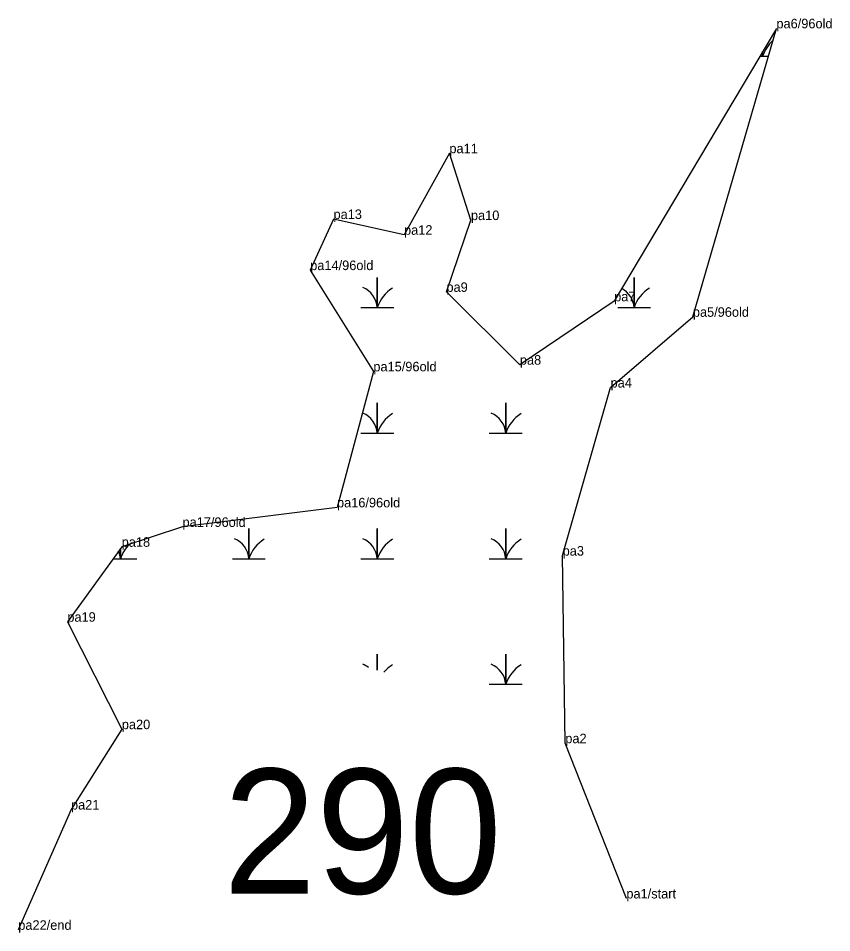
# Model space of a CAD drawing. Extents: x 2072529 to 2268796, y 436423 to 470397.
# Drawn here: x 2250300 to 2250725.9, y 437481.6 to 437960.7 of the extents above; entities that cross this region are included whole.
import ezdxf

# ---------------------------------------------------------------- set-up
doc = ezdxf.new("R2010")
doc.units = 0
for name, color, linetype in [('Default', 7, 'Continuous'), ('Exist Environmental Wetland Boundary', 7, 'Continuous'), ('Exist Environmental Wetland Boundary Cogo Comment', 7, 'Continuous'), ('Exist Environmental Wetland Boundary Cogo Point CELL', 7, 'Continuous'), ('Exist Hydro Swamp or Marsh', 7, 'Continuous')]:
    doc.layers.add(name, color=color, linetype=linetype)

msp = doc.modelspace()

# ---------------------------------------------------------------- linework, layer by layer
at = {"layer": 'Exist Environmental Wetland Boundary'}
msp.add_lwpolyline([(2250618.39, 437499.58), (2250586.42, 437580.9), (2250585.02, 437679.17), (2250610.14, 437767.23), (2250653.2, 437804.29), (2250696.96, 437955.41), (2250611.99, 437812.4), (2250562.62, 437779.2), (2250524.18, 437817.34), (2250537.01, 437854.96), (2250525.72, 437889.97), (2250501.97, 437847.27), (2250465.04, 437855.51), (2250452.83, 437828.76), (2250485.91, 437775.71), (2250466.87, 437704.45), (2250385.96, 437694.22), (2250354.12, 437683.81), (2250325.66, 437644.54), (2250354.19, 437588.25), (2250327.58, 437546.15), (2250299.98, 437483.14)], dxfattribs=at)
at = {"layer": 'Exist Environmental Wetland Boundary Cogo Point CELL'}
for p, q in [((2250696.96, 437955.41), (2250696.96, 437955.41)), ((2250525.72, 437889.97), (2250525.72, 437889.97)), ((2250465.04, 437855.51), (2250465.04, 437855.51)), ((2250537.01, 437854.96), (2250537.01, 437854.96)), ((2250501.97, 437847.27), (2250501.97, 437847.27)), ((2250452.83, 437828.76), (2250452.83, 437828.76)), ((2250524.18, 437817.34), (2250524.18, 437817.34)), ((2250611.99, 437812.4), (2250611.99, 437812.4)), ((2250653.2, 437804.29), (2250653.2, 437804.29)), ((2250562.62, 437779.2), (2250562.62, 437779.2)), ((2250485.91, 437775.71), (2250485.91, 437775.71)), ((2250610.14, 437767.23), (2250610.14, 437767.23)), ((2250466.87, 437704.45), (2250466.87, 437704.45)), ((2250385.96, 437694.22), (2250385.96, 437694.22)), ((2250354.12, 437683.81), (2250354.12, 437683.81)), ((2250585.02, 437679.17), (2250585.02, 437679.17)), ((2250325.66, 437644.54), (2250325.66, 437644.54)), ((2250354.19, 437588.25), (2250354.19, 437588.25)), ((2250586.42, 437580.9), (2250586.42, 437580.9)), ((2250327.58, 437546.15), (2250327.58, 437546.15)), ((2250618.39, 437499.58), (2250618.39, 437499.58)), ((2250299.98, 437483.14), (2250299.98, 437483.14))]:
    msp.add_line(p, q, dxfattribs=at)
at = {"layer": 'Exist Hydro Swamp or Marsh'}
for points in [[(2250688.26, 437940.76), (2250689.71, 437940.76), (2250689.71, 437943.19)], [(2250689.71, 437943.19), (2250689.71, 437940.76), (2250692.72, 437940.76)], [(2250479.35, 437809.16), (2250487.96, 437809.16), (2250487.96, 437824.94), (2250487.96, 437809.16), (2250496.56, 437809.16)], [(2250613.85, 437809.16), (2250622.46, 437809.16), (2250622.46, 437824.94), (2250622.46, 437809.16), (2250631.06, 437809.16)], [(2250479.35, 437743.36), (2250487.96, 437743.36), (2250487.96, 437759.14), (2250487.96, 437743.36), (2250496.56, 437743.36)], [(2250546.6, 437743.36), (2250555.21, 437743.36), (2250555.21, 437759.14), (2250555.21, 437743.36), (2250563.81, 437743.36)], [(2250412.1, 437677.56), (2250420.71, 437677.56), (2250420.71, 437693.34), (2250420.71, 437677.56), (2250429.31, 437677.56)], [(2250479.35, 437677.56), (2250487.96, 437677.56), (2250487.96, 437693.34), (2250487.96, 437677.56), (2250496.56, 437677.56)], [(2250546.6, 437677.56), (2250555.21, 437677.56), (2250555.21, 437693.34), (2250555.21, 437677.56), (2250563.81, 437677.56)], [(2250349.58, 437677.56), (2250353.46, 437677.56), (2250353.46, 437682.9)], [(2250353.46, 437682.9), (2250353.46, 437677.56), (2250362.06, 437677.56)], [(2250487.96, 437619.1), (2250487.96, 437627.54), (2250487.96, 437619.1)], [(2250546.6, 437611.76), (2250555.21, 437611.76), (2250555.21, 437627.54), (2250555.21, 437611.76), (2250563.81, 437611.76)]]:
    msp.add_lwpolyline(points, dxfattribs=at)
for centre, radius, start, end in [((2250707.95, 437934.7), 19.22, 131.9067, 161.6222), ((2250677.44, 437939.87), 12.3, 4.1403, 13.2818), ((2250475.69, 437808.27), 12.3, 4.1403, 67.535), ((2250506.2, 437803.1), 19.22, 122.1274, 161.6222), ((2250610.19, 437808.27), 12.3, 4.1403, 61.9103), ((2250640.7, 437803.1), 19.22, 122.1274, 161.6222), ((2250475.69, 437742.47), 12.3, 4.1403, 67.535), ((2250506.2, 437737.3), 19.22, 122.1274, 161.6222), ((2250542.94, 437742.47), 12.3, 4.1403, 67.535), ((2250573.45, 437737.3), 19.22, 122.1274, 161.6222), ((2250408.44, 437676.67), 12.3, 4.1403, 67.535), ((2250438.95, 437671.5), 19.22, 122.1274, 161.6222), ((2250475.69, 437676.67), 12.3, 4.1403, 67.535), ((2250506.2, 437671.5), 19.22, 122.1274, 161.6222), ((2250542.94, 437676.67), 12.3, 4.1403, 67.535), ((2250573.45, 437671.5), 19.22, 122.1274, 161.6222), ((2250371.7, 437671.5), 19.22, 134.8204, 161.6222), ((2250341.19, 437676.67), 12.3, 4.1403, 23.3894), ((2250475.69, 437610.87), 12.3, 51.6874, 67.535), ((2250506.2, 437605.7), 19.22, 122.1274, 140.0583), ((2250542.94, 437610.87), 12.3, 4.1403, 67.535), ((2250573.45, 437605.7), 19.22, 122.1274, 161.6222)]:
    msp.add_arc(centre, radius, start, end, dxfattribs=at)

# ---------------------------------------------------------------- texts
at = {"layer": 'Default'}
msp.add_text('290', height=65.34, dxfattribs=at).set_placement((2250407.37, 437502.13))
at = {"layer": 'Exist Environmental Wetland Boundary Cogo Comment'}
for s, p in [('pa6/96old', (2250696.96, 437955.41)), ('pa11', (2250525.72, 437889.97)), ('pa13', (2250465.04, 437855.51)), ('pa10', (2250537.01, 437854.96)), ('pa12', (2250501.97, 437847.27)), ('pa14/96old', (2250452.83, 437828.76)), ('pa9', (2250524.18, 437817.34)), ('pa7', (2250611.99, 437812.4)), ('pa5/96old', (2250653.2, 437804.29)), ('pa8', (2250562.62, 437779.2)), ('pa15/96old', (2250485.91, 437775.71)), ('pa4', (2250610.14, 437767.23)), ('pa16/96old', (2250466.87, 437704.45)), ('pa17/96old', (2250385.96, 437694.22)), ('pa18', (2250354.12, 437683.81)), ('pa3', (2250585.02, 437679.17)), ('pa19', (2250325.66, 437644.54)), ('pa20', (2250354.19, 437588.25)), ('pa2', (2250586.42, 437580.9)), ('pa21', (2250327.58, 437546.15)), ('pa1/start', (2250618.39, 437499.58)), ('pa22/end', (2250299.98, 437483.14))]:
    msp.add_text(s, height=5, dxfattribs=at).set_placement(p)

doc.saveas('drawing.dxf')
